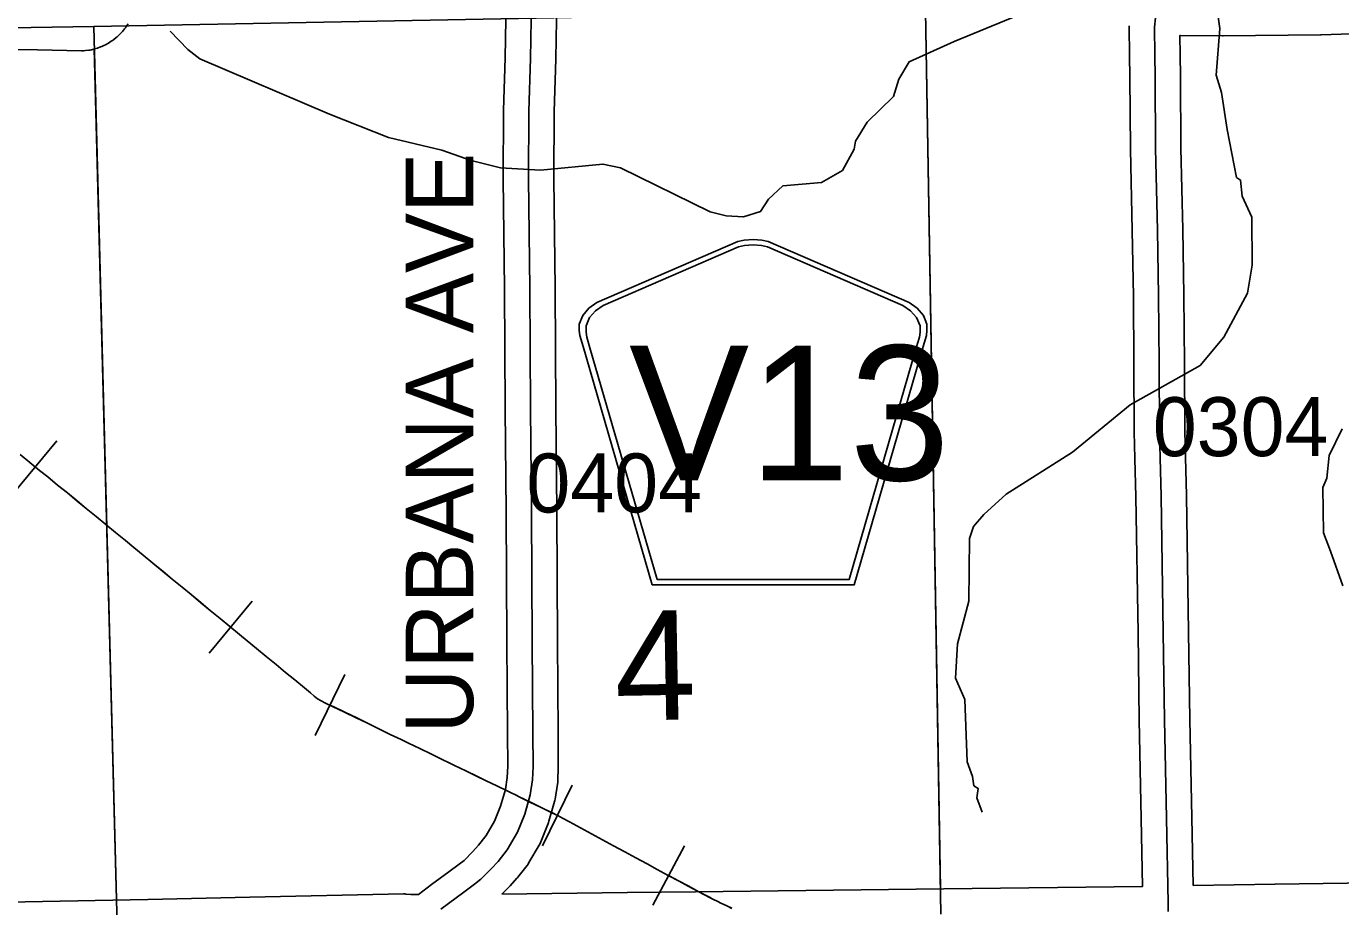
# Model space of a CAD drawing. Extents: x 23.6 to 68.7, y -63 to -29.
# Drawn here: x 52.625 to 54.184, y -52.5 to -51.455 of the extents above; entities that cross this region are included whole.
import ezdxf

# ---------------------------------------------------------------- set-up
doc = ezdxf.new("R2010")
doc.units = 0
for name, color, linetype in [('tdCoHydroRiver', 7, 'Continuous'), ('tdCoPipe', 7, 'Continuous'), ('tdCoSecRdNmbr', 7, 'Continuous'), ('tdCoSecRdTxt', 7, 'Continuous'), ('tdCoSecRteBand', 7, 'Continuous'), ('tdCoSecRteCL', 7, 'Continuous'), ('tdCoSectLine', 7, 'Continuous'), ('tdCoSectLinePart', 7, 'Continuous'), ('tdCoSectNmbr', 7, 'Continuous'), ('tdCoShieldCoRteHrd', 7, 'Continuous'), ('tdCoSurfConc', 7, 'Continuous'), ('tdCoSurfGravel', 7, 'Continuous'), ('tdCoTwpBndryShd', 7, 'Continuous')]:
    doc.layers.add(name, color=color, linetype=linetype)

msp = doc.modelspace()

# ---------------------------------------------------------------- linework, layer by layer
at = {"layer": 'tdCoHydroRiver'}
for points in [[(53.9553, -51.4143), (53.8624, -51.4254), (53.801, -51.442), (53.7256, -51.4729), (53.6723, -51.4972), (53.6599, -51.5179), (53.6538, -51.5385), (53.6226, -51.5689), (53.6087, -51.5912), (53.6072, -51.6007), (53.5933, -51.6261), (53.5683, -51.6406), (53.5225, -51.6443), (53.5054, -51.6603)], [(54.0375, -51.4325), (54.0408, -51.4577), (54.0364, -51.5131), (54.0428, -51.5336), (54.0494, -51.5777), (54.0607, -51.6345), (54.0655, -51.6376), (54.0673, -51.6565), (54.0787, -51.6816), (54.0794, -51.7385), (54.0735, -51.7717), (54.0457, -51.8241), (54.0177, -51.8576), (53.9346, -51.9044), (53.8659, -51.9605), (53.7875, -52.0104), (53.761, -52.0345), (53.7486, -52.0488), (53.744, -52.0631), (53.7433, -52.1373), (53.7298, -52.188), (53.7271, -52.229), (53.7385, -52.2542), (53.741, -52.3283), (53.7475, -52.3456), (53.7492, -52.3566), (53.754, -52.3597), (53.7525, -52.3708), (53.7591, -52.3881)], [(53.5054, -51.6603), (53.4961, -51.6747), (53.4756, -51.6812), (53.4551, -51.6799), (53.4361, -51.6754), (53.3297, -51.623), (53.3091, -51.6186), (53.235, -51.6258), (53.1876, -51.6232), (53.1528, -51.6142), (53.1179, -51.602), (53.0546, -51.587), (52.9848, -51.5594), (52.8308, -51.4935), (52.8165, -51.4826), (52.7957, -51.4608)], [(54.186, -51.9329), (54.1706, -51.9647), (54.1677, -51.9915), (54.1631, -52.0026), (54.1638, -52.0563), (54.172, -52.0783), (54.1867, -52.1192)]]:
    msp.add_lwpolyline(points, dxfattribs=at)
at = {"layer": 'tdCoPipe'}
for p, q in [((52.6101, -52.0088), (52.6612, -51.947)), ((52.842, -52.1994), (52.8928, -52.1375)), ((52.9676, -52.2968), (53.0027, -52.2247)), ((53.2374, -52.4278), (53.2727, -52.3558)), ((53.3681, -52.4985), (53.4058, -52.4278))]:
    msp.add_line(p, q, dxfattribs=at)
for points in [[(53.4618, -52.5022), (53.4559, -52.4993), (53.4483, -52.4957), (53.446, -52.4945), (53.4387, -52.491), (53.4361, -52.4896), (53.4229, -52.4825), (53.4101, -52.4757), (53.3995, -52.4699), (53.3866, -52.463), (53.3733, -52.4559), (53.3614, -52.4494), (53.3481, -52.4423), (53.3349, -52.4352), (53.3217, -52.428), (53.3085, -52.4209), (53.2956, -52.4139), (53.2824, -52.4067), (53.2692, -52.3996), (53.2609, -52.395), (53.2554, -52.392), (53.2491, -52.389), (53.2405, -52.3848), (53.2356, -52.3824), (53.2224, -52.376), (53.2096, -52.3697), (53.2062, -52.368), (53.1994, -52.3648), (53.1961, -52.3632), (53.1832, -52.3569), (53.1705, -52.3508), (53.1592, -52.3453), (53.1462, -52.339), (53.1329, -52.3325), (53.1267, -52.3296), (53.1182, -52.3253), (53.1047, -52.3188), (53.0918, -52.3126), (53.0785, -52.3062), (53.0695, -52.3019), (53.0566, -52.2956), (53.0431, -52.289), (53.0296, -52.2825), (53.0161, -52.2759), (53.0026, -52.2693), (52.9891, -52.2628), (52.9792, -52.258), (52.9706, -52.2534), (52.9665, -52.2502), (52.9621, -52.2462), (52.9551, -52.2405), (52.9435, -52.231), (52.9325, -52.222), (52.9269, -52.2173), (52.9214, -52.2128), (52.9097, -52.2032), (52.8981, -52.1937), (52.8871, -52.1846), (52.8779, -52.1772), (52.8664, -52.1677), (52.8548, -52.1581), (52.8431, -52.1485), (52.8319, -52.1393), (52.8204, -52.1297), (52.8098, -52.121), (52.7982, -52.1115), (52.7867, -52.1019), (52.7751, -52.0924), (52.7635, -52.0829), (52.7526, -52.0739), (52.7425, -52.0656), (52.7308, -52.0561), (52.7193, -52.0465), (52.7077, -52.037), (52.6961, -52.0274), (52.6853, -52.0186), (52.6738, -52.009), (52.6621, -51.9996), (52.6505, -51.99), (52.6408, -51.9822), (52.6293, -51.9728), (52.6178, -51.9632)], [(52.6357, -51.9779), (52.6408, -51.9822), (52.6505, -51.99), (52.6621, -51.9996), (52.6738, -52.009), (52.6853, -52.0185), (52.6961, -52.0274), (52.7077, -52.0369), (52.7193, -52.0465), (52.7309, -52.0561), (52.7425, -52.0656), (52.7527, -52.0739), (52.7636, -52.0828), (52.7752, -52.0924), (52.7868, -52.1019), (52.7982, -52.1114), (52.8098, -52.1209), (52.8204, -52.1296), (52.8319, -52.1392), (52.8432, -52.1485), (52.8548, -52.158), (52.8664, -52.1676), (52.8674, -52.1684)], [(52.9852, -52.2608), (52.9891, -52.2627), (53.0027, -52.2693), (53.0162, -52.2758), (53.0296, -52.2825), (53.0432, -52.2889), (53.0566, -52.2956), (53.0695, -52.3018), (53.0785, -52.3061), (53.0919, -52.3125), (53.1047, -52.3188), (53.1183, -52.3253), (53.1267, -52.3295), (53.1329, -52.3324), (53.1463, -52.3389), (53.1593, -52.3453), (53.1705, -52.3507), (53.1832, -52.3569), (53.1961, -52.3631), (53.1994, -52.3647), (53.2062, -52.368), (53.2096, -52.3696), (53.2225, -52.3759), (53.2356, -52.3823), (53.2405, -52.3847), (53.2491, -52.3889), (53.255, -52.3918)], [(53.387, -52.4632), (53.3995, -52.4698), (53.4102, -52.4756), (53.4229, -52.4824), (53.4361, -52.4895), (53.4387, -52.4909), (53.446, -52.4945), (53.4483, -52.4956), (53.4559, -52.4993), (53.4618, -52.5021)]]:
    msp.add_lwpolyline(points, dxfattribs=at)
at = {"layer": 'tdCoSecRteBand'}
for points in [[(52.5608, -52.4958), (52.769, -52.4915), (52.8903, -52.4889), (52.8903, -52.4889), (52.8903, -52.4889), (53.0726, -52.4851), (53.0739, -52.4851), (53.0753, -52.4852), (53.081, -52.4856), (53.0903, -52.4857), (53.1055, -52.4737), (53.1057, -52.4739), (53.1262, -52.4589), (53.1385, -52.4497), (53.1443, -52.4452), (53.1547, -52.4348), (53.1616, -52.4271), (53.1705, -52.4157), (53.1805, -52.3987), (53.1877, -52.3807), (53.1933, -52.3609), (53.1956, -52.3468), (53.1961, -52.3332), (53.1959, -52.294), (53.195, -52.186), (53.195, -52.186), (53.195, -52.1859), (53.1942, -52.0317), (53.193, -51.9096), (53.193, -51.9096), (53.193, -51.9095), (53.1922, -51.7668), (53.1907, -51.636), (53.1907, -51.6357), (53.1907, -51.6355), (53.1911, -51.5556), (53.1911, -51.5552), (53.1911, -51.5547), (53.1931, -51.4925), (53.1946, -51.401)], [(53.2546, -51.4015), (53.2531, -51.4937), (53.2531, -51.494), (53.2531, -51.4942), (53.2511, -51.5563), (53.2507, -51.6355), (53.2522, -51.7663), (53.2522, -51.7663), (53.2522, -51.7664), (53.253, -51.9091), (53.2542, -52.0312), (53.2542, -52.0312), (53.2542, -52.0313), (53.255, -52.1856), (53.2559, -52.2935), (53.2559, -52.2936), (53.2559, -52.2937), (53.2561, -52.3335), (53.2561, -52.3341), (53.2561, -52.3347), (53.2555, -52.3508), (53.2554, -52.3528), (53.2551, -52.3547), (53.2522, -52.3724), (53.2519, -52.374), (53.2515, -52.3755), (53.245, -52.3985), (53.2446, -52.4001), (53.244, -52.4016), (53.2354, -52.4231), (53.2345, -52.4251), (53.2334, -52.427), (53.2213, -52.4478), (53.2203, -52.4496), (53.219, -52.4512), (53.2081, -52.465), (53.2075, -52.4658), (53.2069, -52.4665), (53.1988, -52.4755), (53.1983, -52.4761), (53.1977, -52.4767), (53.189, -52.4853)], [(52.7457, -51.4521), (52.7435, -51.4554), (52.7426, -51.4568), (52.7416, -51.458), (52.739, -51.4611), (52.738, -51.4624), (52.7368, -51.4635), (52.734, -51.4663), (52.7328, -51.4674), (52.7316, -51.4684), (52.7284, -51.4709), (52.7272, -51.4719), (52.7258, -51.4727), (52.7224, -51.4749), (52.721, -51.4758), (52.7196, -51.4765), (52.716, -51.4782), (52.7146, -51.4789), (52.7131, -51.4795), (52.7093, -51.4809), (52.7078, -51.4814), (52.7062, -51.4818), (52.7023, -51.4828), (52.7008, -51.4832), (52.6992, -51.4834), (52.6952, -51.4839), (52.6928, -51.4843), (52.6904, -51.4842), (52.6381, -51.4831), (52.5697, -51.4823)], [(53.189, -52.4853), (53.3379, -52.4834), (53.3379, -52.4834), (53.3379, -52.4834), (53.419, -52.4825), (53.7135, -52.479), (53.7135, -52.479), (53.7135, -52.479), (53.9491, -52.4764), (53.9477, -52.3955), (53.9453, -52.2789), (53.9453, -52.2788), (53.9453, -52.2787), (53.9438, -52.1753), (53.9412, -52.0132), (53.94, -51.9684), (53.94, -51.9683), (53.94, -51.9682), (53.9394, -51.9364), (53.9394, -51.9363), (53.9394, -51.9361), (53.9388, -51.8559), (53.9383, -51.7752), (53.9368, -51.6975), (53.9347, -51.6009), (53.9347, -51.6007), (53.9347, -51.6005), (53.9341, -51.5153), (53.9338, -51.4895), (53.9338, -51.4895), (53.9338, -51.4894), (53.9335, -51.4562), (53.9335, -51.4545)], [(54.2318, -51.4627), (54.1609, -51.4651), (54.1606, -51.4651), (54.1603, -51.4651), (54.0448, -51.4665), (54.0444, -51.4665), (54.044, -51.4665), (53.9941, -51.466), (53.9936, -51.4659), (53.9938, -51.4888), (53.9941, -51.5147), (53.9941, -51.5147), (53.9941, -51.5148), (53.9947, -51.5998), (53.9968, -51.6963), (53.9968, -51.6963), (53.9968, -51.6964), (53.9982, -51.7743), (53.9982, -51.7744), (53.9982, -51.7746), (53.9988, -51.8554), (53.9994, -51.9355), (54, -51.967), (54.0012, -52.0118), (54.0012, -52.012), (54.0012, -52.0121), (54.0038, -52.1743), (54.0038, -52.1744), (54.0038, -52.1744), (54.0053, -52.2778), (54.0076, -52.3944), (54.0076, -52.3944), (54.0076, -52.3944), (54.0091, -52.4751)], [(54.0091, -52.4751), (54.1064, -52.4734), (54.1064, -52.4734), (54.1065, -52.4734), (54.2202, -52.472)]]:
    msp.add_lwpolyline(points, dxfattribs=at)
at = {"layer": 'tdCoSecRteCL'}
for points in [[(53.1168, -52.503), (53.144, -52.483), (53.1566, -52.4736), (53.1642, -52.4677), (53.1765, -52.4554), (53.1846, -52.4464), (53.1954, -52.4327), (53.2075, -52.4119), (53.2162, -52.3904), (53.2226, -52.3674), (53.2255, -52.3498), (53.2261, -52.3337), (53.2259, -52.2938), (53.225, -52.1858), (53.2242, -52.0315), (53.223, -51.9093), (53.2222, -51.7666), (53.2207, -51.6356), (53.2211, -51.5557), (53.2231, -51.4933), (53.2246, -51.401)], [(53.9797, -52.5061), (53.9794, -52.4958), (53.9777, -52.395), (53.9753, -52.2783), (53.9738, -52.1748), (53.9712, -52.0126), (53.97, -51.9676), (53.9694, -51.9359), (53.9688, -51.8557), (53.9683, -51.7748), (53.9668, -51.6969), (53.9647, -51.6002), (53.9641, -51.515), (53.9638, -51.4892), (53.9635, -51.4559), (53.9647, -51.4448), (53.9677, -51.4386), (53.9724, -51.4318)]]:
    msp.add_lwpolyline(points, dxfattribs=at)
at = {"layer": 'tdCoSectLine'}
for points in [[(53.6918, -51.4367), (53.7099, -52.5091)], [(51.7147, -51.4711), (52.7049, -51.4551)], [(52.7049, -51.4551), (52.7261, -51.4548)], [(52.7049, -51.4551), (52.7326, -52.5223)]]:
    msp.add_lwpolyline(points, dxfattribs=at)
at = {"layer": 'tdCoSectLinePart'}
for points in [[(53.6918, -51.4367), (53.7094, -52.4792)], [(52.7056, -51.4814), (52.7318, -52.4921)]]:
    msp.add_lwpolyline(points, dxfattribs=at)
at = {"layer": 'tdCoShieldCoRteHrd'}
for points in [[(53.3674, -52.1182), (53.2854, -51.8353), (53.2816, -51.8222), (53.2808, -51.8163), (53.2808, -51.8085), (53.2851, -51.7982), (53.2923, -51.7897), (53.3019, -51.783), (53.4692, -51.7106), (53.4767, -51.709), (53.4871, -51.7081), (53.4976, -51.709), (53.5051, -51.7106), (53.6724, -51.783), (53.6819, -51.7897), (53.6892, -51.7982), (53.6934, -51.8085), (53.6934, -51.8163), (53.6927, -51.8222), (53.6888, -51.8353), (53.6069, -52.1182)], [(53.3732, -52.1119), (53.2935, -51.8366), (53.2898, -51.824), (53.2891, -51.8183), (53.2891, -51.8108), (53.2932, -51.8009), (53.3001, -51.7928), (53.3093, -51.7864), (53.4699, -51.7169), (53.4771, -51.7154), (53.4871, -51.7145), (53.4971, -51.7154), (53.5044, -51.7169), (53.6649, -51.7864), (53.6741, -51.7928), (53.6811, -51.8009), (53.6852, -51.8108), (53.6852, -51.8183), (53.6845, -51.824), (53.6808, -51.8366), (53.601, -52.1119)]]:
    msp.add_lwpolyline(points, close=True, dxfattribs=at)
at = {"layer": 'tdCoSurfConc'}
msp.add_lwpolyline([(53.1168, -52.503), (53.144, -52.483), (53.1566, -52.4736), (53.1642, -52.4677), (53.1765, -52.4554), (53.1846, -52.4464), (53.1954, -52.4327), (53.2075, -52.4119), (53.2162, -52.3904), (53.2226, -52.3674), (53.2255, -52.3498), (53.2261, -52.3337), (53.2259, -52.2938), (53.225, -52.1858), (53.2242, -52.0315), (53.223, -51.9093), (53.2222, -51.7666), (53.2207, -51.6356), (53.2211, -51.5557), (53.2231, -51.4933), (53.2246, -51.401)], dxfattribs=at)
at = {"layer": 'tdCoSurfGravel'}
msp.add_lwpolyline([(53.9797, -52.5061), (53.9794, -52.4958), (53.9777, -52.395), (53.9753, -52.2783), (53.9738, -52.1748), (53.9712, -52.0126), (53.97, -51.9676), (53.9694, -51.9359), (53.9688, -51.8557), (53.9683, -51.7748), (53.9668, -51.6969), (53.9647, -51.6002), (53.9641, -51.515), (53.9638, -51.4892), (53.9635, -51.4559), (53.9647, -51.4448), (53.9677, -51.4386), (53.9724, -51.4318)], dxfattribs=at)
at = {"layer": 'tdCoTwpBndryShd'}
msp.add_lwpolyline([(51.7147, -51.4711), (52.7049, -51.4551), (52.7261, -51.4548), (53.6918, -51.4367), (53.7146, -51.4367), (54.7126, -51.4245), (54.7183, -51.4244), (55.7111, -51.4074), (55.7111, -51.4051), (56.7117, -51.3893)], dxfattribs=at)

# ---------------------------------------------------------------- texts
at = {"layer": 'tdCoSecRdNmbr'}
for s, rotation, p in [('0304', 0.0408, (53.9614, -51.9654)), ('0404', 0.0403, (53.2183, -52.0322))]:
    msp.add_text(s, height=0.07, rotation=rotation, dxfattribs=at).set_placement(p)
at = {"layer": 'tdCoSecRdTxt'}
msp.add_text('URBANA AVE', height=0.08, rotation=90, dxfattribs=at).set_placement((53.1551, -52.2948))
at = {"layer": 'tdCoSectNmbr'}
msp.add_text('4', height=0.13, rotation=1.0401, dxfattribs=at).set_placement((53.3238, -52.2795))
at = {"layer": 'tdCoShieldCoRteHrd'}
msp.add_text('V13', height=0.16, dxfattribs=at).set_placement((53.3399, -51.994))

doc.saveas('drawing.dxf')
